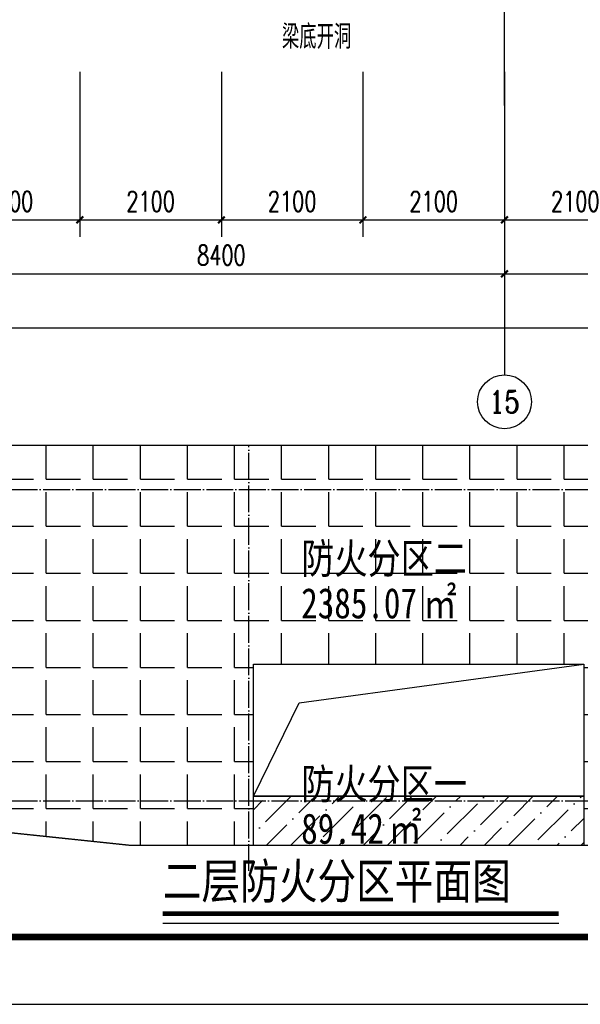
# Model space of a CAD drawing. Extents: x 797781 to 1255204, y 21234 to 1024248.
# Tile 263 of 656: x 973316 to 981632, y 253678 to 268294. Entities that reach past the tile are written whole.
import ezdxf
from ezdxf.enums import TextEntityAlignment as Align

# ---------------------------------------------------------------- set-up
doc = ezdxf.new("R2010")
doc.units = 0
doc.header["$LTSCALE"] = 1000
doc.header["$MEASUREMENT"] = 0
doc.linetypes.add('230303生产综合楼-平面图_t8$0$DOTE', pattern=[2.42, 2, -0.2, 0.02, -0.2])
for name, color, linetype in [('230303生产综合楼-平面图_t8$0$AXIS', 3, 'Continuous'), ('230303生产综合楼-平面图_t8$0$AXIS_TEXT', 7, 'Continuous'), ('230303生产综合楼-平面图_t8$0$DIM_SYMB', 3, 'Continuous'), ('230303生产综合楼-平面图_t8$0$DOTE', 1, '230303生产综合楼-平面图_t8$0$DOTE'), ('230303生产综合楼-平面图_t8$0$PUB_HATCH', 8, 'Continuous'), ('230303生产综合楼-平面图_t8$0$PUB_TEXT', 7, 'Continuous'), ('230303生产综合楼-平面图_t8$0$PUB_TITLE', 4, 'Continuous'), ('230303生产综合楼-平面图_t8$0$STAIR', 2, 'Continuous'), ('AXIS_TEXT', 7, 'Continuous'), ('PUB_TEXT', 7, 'Continuous')]:
    doc.layers.add(name, color=color, linetype=linetype)
doc.styles.add('230303生产综合楼-平面图_t8$0$-黑体', font='simhei.ttf', dxfattribs={"width": 0.8})
doc.styles.add('230303生产综合楼-平面图_t8$0$_TCH_AXIS', font='COMPLEX', dxfattribs={"bigfont": 'GBCBIG'})
doc.styles.add('230303生产综合楼-平面图_t8$0$_TCH_DIM', font='SIMPLEX', dxfattribs={"bigfont": 'GBCBIG'})
doc.styles.add('230303生产综合楼-平面图_T8$0$_TCH_DIM_T3', font='SIMPLEX', dxfattribs={"width": 0.705882, "bigfont": 'GBCBIG'})
doc.styles.add('COMPLEX', font='COMPLEX')
doc.dimstyles.new('230303生产综合楼-平面图_T8$0$_TCH_ARCH&&100', dxfattribs={"dimtxt": 297.5, "dimasz": 100, "dimexe": 250, "dimexo": 300, "dimgap": 126.25, "dimtad": 1, "dimdec": 0, "dimzin": 0, "dimdsep": 46, "dimtxsty": '230303生产综合楼-平面图_T8$0$_TCH_DIM_T3', "dimblk": '230303生产综合楼-平面图_t8$0$_ArchTick', "dimcen": 0.09, "dimclrt": 7, "dimazin": 2, "dimtfac": 1, "dimtdec": 0, "dimtix": 1, "dimtmove": 2, "dimatfit": 3, "dimfxl": 1, "dimtolj": 1, "dimtzin": 0, "dimarcsym": 0})

# ---------------------------------------------------------------- blocks, each defined once
blk = doc.blocks.new('230303生产综合楼-平面图_t8$0$2FNTD')
at = {"layer": '230303生产综合楼-平面图_t8$0$PUB_TEXT', "style": '230303生产综合楼-平面图_t8$0$_TCH_DIM'}
blk.add_text('梁底开洞', height=357.45, dxfattribs=at).set_placement((586360.4, 69683.4))
blk = doc.blocks.new('230303生产综合楼-平面图_t8$0$F2')
at = {"layer": '230303生产综合楼-平面图_t8$0$PUB_HATCH'}
h = blk.add_hatch(dxfattribs=at)
h.set_pattern_fill('ANGLE', color=256, scale=1000)
h.set_pattern_definition([(0, (0, -47729), (0, 3492.5), [2540, -952.5]), (90, (0, -47729), (-3492.5, 2e-13), [2540, -952.5])])
h.paths.add_polyline_path([(1087728, 104147), (1019512, 104147), (1019512, 77127), (1044996, 74447), (1054112, 74447), (1054112, 78097), (1054112, 87897), (1078612, 87897), (1078612, 78097), (1078612, 74447), (1113212, 74447), (1113212, 101467)])
h = blk.add_hatch(dxfattribs=at)
h.set_pattern_fill('ANSI36', color=256, scale=800)
h.set_pattern_definition([(45, (0, 0), (673.5192, 2469.5704), [3175, -635, 0, -635])])
h.paths.add_polyline_path([(1054112, 78097), (1078612, 78097), (1078612, 74447), (1054112, 74447)])
at = {"color": 6}
blk.add_lwpolyline([(1054112, 78097), (1078612, 78097), (1078612, 74447), (1054112, 74447)], close=True, dxfattribs=at)
at = {"layer": '230303生产综合楼-平面图_t8$0$DOTE'}
for p, q in [((1053762, 72547), (1053762, 104147)), ((1019162, 100847), (1113562, 100847)), ((1019162, 77747), (1113562, 77747))]:
    blk.add_line(p, q, dxfattribs=at)
at = {"layer": '230303生产综合楼-平面图_t8$0$STAIR', "const_width": 100}
blk.add_lwpolyline([(1019512, 104147), (1087728, 104147), (1113212, 101467), (1113212, 74447), (1044996, 74447), (1019512, 77127)], close=True, dxfattribs=at)
at = {"layer": '230303生产综合楼-平面图_t8$0$STAIR'}
blk.add_lwpolyline([(1078612, 78097), (1054112, 78097), (1054112, 87897), (1078612, 87897)], close=True, dxfattribs=at)
blk.add_lwpolyline([(1054112, 78097), (1057509, 85020), (1078612, 87897)], dxfattribs=at)
at = {"color": 6, "style": '230303生产综合楼-平面图_t8$0$-黑体', "width": 0.8}
for s, height, p in [('防火分区二', 2253.2, (1057659, 94616)), ('2385.07', 2253.2, (1057659, 91294)), ('㎡', 2253, (1066733, 91294)), ('防火分区一', 2253.2, (1057659, 77888)), ('89.42', 2253.2, (1057659, 74566)), ('㎡', 2253, (1064140, 74566))]:
    blk.add_text(s, height=height, dxfattribs=at).set_placement(p)
blk = doc.blocks.new('230303生产综合楼-平面图_t8$0$_ArchTick')
at = {"color": 0, "linetype": 'ByBlock', "const_width": 0.3}
blk.add_lwpolyline([(-0.5, -0.5), (0.5, 0.5)], dxfattribs=at)
blk = doc.blocks.new('*D5979')
at = {"layer": '230303生产综合楼-平面图_t8$0$AXIS', "color": 0, "lineweight": -2, "transparency": 16777216}
for p, q in [((972108, 267522), (972108, 265072)), ((974208, 267522), (974208, 265072)), ((972108, 265322), (974208, 265322))]:
    blk.add_line(p, q, dxfattribs=at)
at = {"layer": 'Defpoints', "color": 0, "transparency": 16777216}
for p in [(972108, 267822), (974208, 267822), (974208, 265322)]:
    blk.add_point(p, dxfattribs=at)
at = {"layer": '230303生产综合楼-平面图_t8$0$AXIS', "color": 0, "lineweight": -2, "transparency": 16777216, "xscale": 100, "yscale": 100, "zscale": 100, "rotation": 180}
blk.add_blockref('230303生产综合楼-平面图_t8$0$_ArchTick', (972108, 265322), dxfattribs=at)
at = {"layer": '230303生产综合楼-平面图_t8$0$AXIS', "color": 0, "lineweight": -2, "transparency": 16777216, "xscale": 100, "yscale": 100, "zscale": 100}
blk.add_blockref('230303生产综合楼-平面图_t8$0$_ArchTick', (974208, 265322), dxfattribs=at)
at = {"layer": '230303生产综合楼-平面图_t8$0$AXIS', "color": 7, "transparency": 16777216, "insert": (973158, 265597), "char_height": 297.5, "attachment_point": 5, "style": '230303生产综合楼-平面图_T8$0$_TCH_DIM_T3'}
blk.add_mtext('\\A1;2100', dxfattribs=at)
blk = doc.blocks.new('*D5980')
at = {"layer": '230303生产综合楼-平面图_t8$0$AXIS', "color": 0, "lineweight": -2, "transparency": 16777216}
for p, q in [((974208, 267522), (974208, 265072)), ((976308, 267522), (976308, 265072)), ((974208, 265322), (976308, 265322))]:
    blk.add_line(p, q, dxfattribs=at)
at = {"layer": 'Defpoints', "color": 0, "transparency": 16777216}
for p in [(974208, 267822), (976308, 267822), (976308, 265322)]:
    blk.add_point(p, dxfattribs=at)
at = {"layer": '230303生产综合楼-平面图_t8$0$AXIS', "color": 0, "lineweight": -2, "transparency": 16777216, "xscale": 100, "yscale": 100, "zscale": 100, "rotation": 180}
blk.add_blockref('230303生产综合楼-平面图_t8$0$_ArchTick', (974208, 265322), dxfattribs=at)
at = {"layer": '230303生产综合楼-平面图_t8$0$AXIS', "color": 0, "lineweight": -2, "transparency": 16777216, "xscale": 100, "yscale": 100, "zscale": 100}
blk.add_blockref('230303生产综合楼-平面图_t8$0$_ArchTick', (976308, 265322), dxfattribs=at)
at = {"layer": '230303生产综合楼-平面图_t8$0$AXIS', "color": 7, "transparency": 16777216, "insert": (975258, 265597), "char_height": 297.5, "attachment_point": 5, "style": '230303生产综合楼-平面图_T8$0$_TCH_DIM_T3'}
blk.add_mtext('\\A1;2100', dxfattribs=at)
blk = doc.blocks.new('*D5981')
at = {"layer": '230303生产综合楼-平面图_t8$0$AXIS', "color": 0, "lineweight": -2, "transparency": 16777216}
for p, q in [((976308, 267522), (976308, 265072)), ((978408, 267522), (978408, 265072)), ((976308, 265322), (978408, 265322))]:
    blk.add_line(p, q, dxfattribs=at)
at = {"layer": 'Defpoints', "color": 0, "transparency": 16777216}
for p in [(976308, 267822), (978408, 267822), (978408, 265322)]:
    blk.add_point(p, dxfattribs=at)
at = {"layer": '230303生产综合楼-平面图_t8$0$AXIS', "color": 0, "lineweight": -2, "transparency": 16777216, "xscale": 100, "yscale": 100, "zscale": 100, "rotation": 180}
blk.add_blockref('230303生产综合楼-平面图_t8$0$_ArchTick', (976308, 265322), dxfattribs=at)
at = {"layer": '230303生产综合楼-平面图_t8$0$AXIS', "color": 0, "lineweight": -2, "transparency": 16777216, "xscale": 100, "yscale": 100, "zscale": 100}
blk.add_blockref('230303生产综合楼-平面图_t8$0$_ArchTick', (978408, 265322), dxfattribs=at)
at = {"layer": '230303生产综合楼-平面图_t8$0$AXIS', "color": 7, "transparency": 16777216, "insert": (977358, 265597), "char_height": 297.5, "attachment_point": 5, "style": '230303生产综合楼-平面图_T8$0$_TCH_DIM_T3'}
blk.add_mtext('\\A1;2100', dxfattribs=at)
blk = doc.blocks.new('*D5982')
at = {"layer": '230303生产综合楼-平面图_t8$0$AXIS', "color": 0, "lineweight": -2, "transparency": 16777216}
for p, q in [((978408, 267522), (978408, 265072)), ((980508, 267522), (980508, 265072)), ((978408, 265322), (980508, 265322))]:
    blk.add_line(p, q, dxfattribs=at)
at = {"layer": 'Defpoints', "color": 0, "transparency": 16777216}
for p in [(978408, 267822), (980508, 267822), (980508, 265322)]:
    blk.add_point(p, dxfattribs=at)
at = {"layer": '230303生产综合楼-平面图_t8$0$AXIS', "color": 0, "lineweight": -2, "transparency": 16777216, "xscale": 100, "yscale": 100, "zscale": 100, "rotation": 180}
blk.add_blockref('230303生产综合楼-平面图_t8$0$_ArchTick', (978408, 265322), dxfattribs=at)
at = {"layer": '230303生产综合楼-平面图_t8$0$AXIS', "color": 0, "lineweight": -2, "transparency": 16777216, "xscale": 100, "yscale": 100, "zscale": 100}
blk.add_blockref('230303生产综合楼-平面图_t8$0$_ArchTick', (980508, 265322), dxfattribs=at)
at = {"layer": '230303生产综合楼-平面图_t8$0$AXIS', "color": 7, "transparency": 16777216, "insert": (979458, 265597), "char_height": 297.5, "attachment_point": 5, "style": '230303生产综合楼-平面图_T8$0$_TCH_DIM_T3'}
blk.add_mtext('\\A1;2100', dxfattribs=at)
blk = doc.blocks.new('*D5983')
at = {"layer": '230303生产综合楼-平面图_t8$0$AXIS', "color": 0, "lineweight": -2, "transparency": 16777216}
for p, q in [((980508, 267522), (980508, 265072)), ((982608, 267522), (982608, 265072)), ((980508, 265322), (982608, 265322))]:
    blk.add_line(p, q, dxfattribs=at)
at = {"layer": 'Defpoints', "color": 0, "transparency": 16777216}
for p in [(980508, 267822), (982608, 267822), (982608, 265322)]:
    blk.add_point(p, dxfattribs=at)
at = {"layer": '230303生产综合楼-平面图_t8$0$AXIS', "color": 0, "lineweight": -2, "transparency": 16777216, "xscale": 100, "yscale": 100, "zscale": 100, "rotation": 180}
blk.add_blockref('230303生产综合楼-平面图_t8$0$_ArchTick', (980508, 265322), dxfattribs=at)
at = {"layer": '230303生产综合楼-平面图_t8$0$AXIS', "color": 0, "lineweight": -2, "transparency": 16777216, "xscale": 100, "yscale": 100, "zscale": 100}
blk.add_blockref('230303生产综合楼-平面图_t8$0$_ArchTick', (982608, 265322), dxfattribs=at)
at = {"layer": '230303生产综合楼-平面图_t8$0$AXIS', "color": 7, "transparency": 16777216, "insert": (981558, 265597), "char_height": 297.5, "attachment_point": 5, "style": '230303生产综合楼-平面图_T8$0$_TCH_DIM_T3'}
blk.add_mtext('\\A1;2100', dxfattribs=at)
blk = doc.blocks.new('*D6138')
at = {"layer": '230303生产综合楼-平面图_t8$0$AXIS', "color": 0, "lineweight": -2, "transparency": 16777216}
for p, q in [((972108, 266722), (972108, 264272)), ((980508, 266722), (980508, 264272)), ((972108, 264522), (980508, 264522))]:
    blk.add_line(p, q, dxfattribs=at)
at = {"layer": 'Defpoints', "color": 0, "transparency": 16777216}
for p in [(972108, 267022), (980508, 267022), (980508, 264522)]:
    blk.add_point(p, dxfattribs=at)
at = {"layer": '230303生产综合楼-平面图_t8$0$AXIS', "color": 0, "lineweight": -2, "transparency": 16777216, "xscale": 100, "yscale": 100, "zscale": 100, "rotation": 180}
blk.add_blockref('230303生产综合楼-平面图_t8$0$_ArchTick', (972108, 264522), dxfattribs=at)
at = {"layer": '230303生产综合楼-平面图_t8$0$AXIS', "color": 0, "lineweight": -2, "transparency": 16777216, "xscale": 100, "yscale": 100, "zscale": 100}
blk.add_blockref('230303生产综合楼-平面图_t8$0$_ArchTick', (980508, 264522), dxfattribs=at)
at = {"layer": '230303生产综合楼-平面图_t8$0$AXIS', "color": 7, "transparency": 16777216, "insert": (976308, 264797), "char_height": 297.5, "attachment_point": 5, "style": '230303生产综合楼-平面图_T8$0$_TCH_DIM_T3'}
blk.add_mtext('\\A1;8400', dxfattribs=at)
blk = doc.blocks.new('*D6139')
at = {"layer": '230303生产综合楼-平面图_t8$0$AXIS', "color": 0, "lineweight": -2, "transparency": 16777216}
for p, q in [((980508, 266722), (980508, 264272)), ((988908, 266722), (988908, 264272)), ((980508, 264522), (988908, 264522))]:
    blk.add_line(p, q, dxfattribs=at)
at = {"layer": 'Defpoints', "color": 0, "transparency": 16777216}
for p in [(980508, 267022), (988908, 267022), (988908, 264522)]:
    blk.add_point(p, dxfattribs=at)
at = {"layer": '230303生产综合楼-平面图_t8$0$AXIS', "color": 0, "lineweight": -2, "transparency": 16777216, "xscale": 100, "yscale": 100, "zscale": 100, "rotation": 180}
blk.add_blockref('230303生产综合楼-平面图_t8$0$_ArchTick', (980508, 264522), dxfattribs=at)
at = {"layer": '230303生产综合楼-平面图_t8$0$AXIS', "color": 0, "lineweight": -2, "transparency": 16777216, "xscale": 100, "yscale": 100, "zscale": 100}
blk.add_blockref('230303生产综合楼-平面图_t8$0$_ArchTick', (988908, 264522), dxfattribs=at)
at = {"layer": '230303生产综合楼-平面图_t8$0$AXIS', "color": 7, "transparency": 16777216, "insert": (984708, 264797), "char_height": 297.5, "attachment_point": 5, "style": '230303生产综合楼-平面图_T8$0$_TCH_DIM_T3'}
blk.add_mtext('\\A1;8400', dxfattribs=at)
blk = doc.blocks.new('*D6141')
at = {"layer": '230303生产综合楼-平面图_t8$0$AXIS', "color": 0, "lineweight": -2, "transparency": 16777216}
for p, q in [((895858, 266722), (895858, 263472)), ((989558, 266722), (989558, 263472)), ((895858, 263722), (989558, 263722))]:
    blk.add_line(p, q, dxfattribs=at)
at = {"layer": 'Defpoints', "color": 0, "transparency": 16777216}
for p in [(895858, 267022), (989558, 267022), (989558, 263722)]:
    blk.add_point(p, dxfattribs=at)
at = {"layer": '230303生产综合楼-平面图_t8$0$AXIS', "color": 0, "lineweight": -2, "transparency": 16777216, "xscale": 100, "yscale": 100, "zscale": 100, "rotation": 180}
blk.add_blockref('230303生产综合楼-平面图_t8$0$_ArchTick', (895858, 263722), dxfattribs=at)
at = {"layer": '230303生产综合楼-平面图_t8$0$AXIS', "color": 0, "lineweight": -2, "transparency": 16777216, "xscale": 100, "yscale": 100, "zscale": 100}
blk.add_blockref('230303生产综合楼-平面图_t8$0$_ArchTick', (989558, 263722), dxfattribs=at)
at = {"layer": '230303生产综合楼-平面图_t8$0$AXIS', "color": 7, "transparency": 16777216, "insert": (942708, 263997), "char_height": 297.5, "attachment_point": 5, "style": '230303生产综合楼-平面图_T8$0$_TCH_DIM_T3'}
blk.add_mtext('\\A1;93700', dxfattribs=at)
blk = doc.blocks.new('_AXISO')
blk.add_circle((0, 0), 0.5)
at = {"layer": 'AXIS_TEXT', "style": 'COMPLEX', "width": 1.041667}
blk.add_attdef('A', text='', height=0.56, dxfattribs=at).set_placement((-0.25, -0.28), (0.25, -0.28), align=Align.FIT)

msp = doc.modelspace()

# ---------------------------------------------------------------- linework, layer by layer
at = {"layer": '230303生产综合楼-平面图_t8$0$AXIS'}
msp.add_line((980508, 267021.6), (980508, 263021.6), dxfattribs=at)
at = {"layer": '230303生产综合楼-平面图_t8$0$DIM_SYMB', "const_width": 70}
msp.add_lwpolyline([(975438.3, 255022), (981312.5, 255022)], dxfattribs=at)
at = {"layer": '230303生产综合楼-平面图_t8$0$DIM_SYMB'}
msp.add_lwpolyline([(975438.3, 254882), (981312.5, 254882)], dxfattribs=at)
at = {"layer": '230303生产综合楼-平面图_t8$0$DOTE'}
msp.add_line((980508, 267021.6), (980508, 298621.6), dxfattribs=at)
at = {"layer": '230303生产综合楼-平面图_t8$0$PUB_TITLE'}
msp.add_lwpolyline([(881593.5, 253678), (1007693.5, 253678), (1007693.5, 313078), (881593.5, 313078)], close=True, dxfattribs=at)
at = {"layer": '230303生产综合楼-平面图_t8$0$PUB_TITLE', "const_width": 100}
msp.add_lwpolyline([(884093.5, 254678), (1006693.5, 254678), (1006693.5, 312078), (884093.5, 312078)], close=True, dxfattribs=at)

# ---------------------------------------------------------------- block references
msp.add_blockref('230303生产综合楼-平面图_t8$0$2FNTD', (390845.4, 198177.9))
at = {"xscale": 0.2, "yscale": 0.2, "zscale": 0.2}
msp.add_blockref('230303生产综合楼-平面图_t8$0$F2', (765960.5, 241148.1), dxfattribs=at)
at = {"layer": '230303生产综合楼-平面图_t8$0$AXIS'}
ref = msp.add_blockref('_AXISO', (980508, 262621.6), dxfattribs=dict(at, xscale=800, yscale=800, zscale=800))
ref.add_attrib('A', '15', dxfattribs={"layer": '230303生产综合楼-平面图_t8$0$AXIS_TEXT', "ltscale": 2, "height": 328.45, "style": '230303生产综合楼-平面图_t8$0$_TCH_AXIS'}).set_placement((980281.2, 262457.3), (980734.8, 262457.3), align=Align.FIT)

# ---------------------------------------------------------------- texts
at = {"layer": 'PUB_TEXT', "style": '230303生产综合楼-平面图_t8$0$-黑体', "width": 0.8}
msp.add_text('二层防火分区平面图', height=525.74, dxfattribs=at).set_placement((975438.3, 255244.7))

# ---------------------------------------------------------------- dimensions: what is measured, and where the dimension line sits
at = {"layer": '230303生产综合楼-平面图_t8$0$AXIS'}
for p1, p2, distance, picture, middle in [((972108, 267821.6), (974208.1, 267821.6), -2500, '*D5979', (973158.1, 265596.6)), ((974208.1, 267821.6), (976308, 267821.6), -2500, '*D5980', (975258.1, 265596.6)), ((976308, 267821.6), (978408, 267821.6), -2500, '*D5981', (977358, 265596.6)), ((978408, 267821.6), (980508, 267821.6), -2500, '*D5982', (979458, 265596.6)), ((980508, 267821.6), (982608.1, 267821.6), -2500, '*D5983', (981558.1, 265596.6)), ((895858, 267021.6), (989558, 267021.6), -3300, '*D6141', (942708, 263996.6)), ((972108, 267021.6), (980508, 267021.6), -2500, '*D6138', (976308, 264796.6)), ((980508, 267021.6), (988908, 267021.6), -2500, '*D6139', (984708, 264796.6))]:
    dim = msp.add_aligned_dim(p1=p1, p2=p2, distance=distance, dimstyle='230303生产综合楼-平面图_T8$0$_TCH_ARCH&&100', dxfattribs=at)
    dim.commit()
    dim.dimension.update_dxf_attribs({"geometry": picture, "text_midpoint": middle})

doc.saveas('drawing.dxf')
